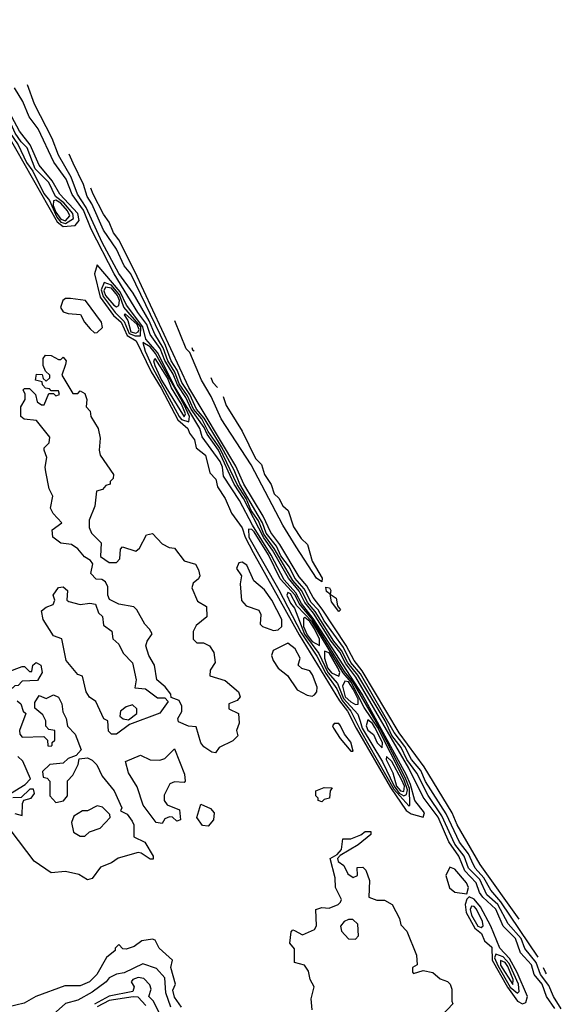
# Model space of a CAD drawing. Extents: x 2889633 to 3052318, y 540750 to 918690.
# Tile 631 of 656: x 2978665 to 2980906, y 854892 to 858966. Entities that reach past the tile are written whole.
import ezdxf

# ---------------------------------------------------------------- set-up
doc = ezdxf.new("R2010")
doc.units = 0

msp = doc.modelspace()

# ---------------------------------------------------------------- linework, layer by layer
at = {"layer": '0CON02XD'}
for points in [[(2978175.2, 859255.2), (2978381.9, 858911.9), (2978444.4, 858794.4), (2978561.3, 858611.3), (2978605, 858527.1), (2978658.6, 858448.6), (2978692.5, 858375), (2978720, 858340), (2978765, 858247.8), (2978787.7, 858217.7), (2978818.7, 858148.7), (2978835, 858128.8), (2978855, 858123.4)], [(2978185, 859219.2), (2978440.3, 858780.3), (2978542.9, 858615), (2978819.7, 858129.8), (2978845, 858111.2)], [(2978855, 858123.4), (2978887, 858143), (2978884.6, 858165), (2978848.3, 858208.3), (2978813.1, 858235), (2978785, 858293.3), (2978729.7, 858349.7), (2978695.8, 858435.8), (2978670.6, 858460.6), (2978646.9, 858496.9), (2978606.2, 858586.2), (2978562.4, 858652.4), (2978458.5, 858838.5), (2978438, 858888), (2978312.1, 859095)], [(2978845, 858111.2), (2978895, 858114.2), (2978910.6, 858135), (2978905.4, 858165), (2978830.8, 858245), (2978799.3, 858299.3), (2978745, 858364), (2978708.3, 858448.3), (2978664.4, 858505), (2978460.9, 858880.9), (2978415, 858948), (2978325, 859102.5)], [(2980880, 854875), (2980844.2, 854925), (2980826.9, 854975), (2980794.2, 855015), (2980782.9, 855055), (2980737.1, 855105), (2980716.9, 855165), (2980665.6, 855215), (2980635, 855285.8), (2980581.1, 855335), (2980567.8, 855355), (2980554.4, 855395), (2980506.5, 855445), (2980482.7, 855505), (2980440.9, 855565), (2980396.5, 855666.5), (2980335, 855750), (2980275, 855868.9), (2980056.5, 856246.5), (2980015, 856300.4), (2979989.4, 856349.4), (2979953.9, 856395), (2979881.2, 856511.2), (2979844.3, 856555), (2979821.4, 856601.4), (2979776.9, 856655), (2979711.3, 856771.3), (2979675, 856822), (2979591.2, 856985), (2979553.1, 857045), (2979488, 857185), (2979440.8, 857250.8), (2979428.4, 857278.4), (2979375, 857354.1), (2979353.1, 857403.1), (2979318, 857455), (2979299.6, 857499.6), (2979265, 857556.7), (2979246.4, 857606.4), (2979205, 857664.2), (2979191.5, 857705), (2979153.8, 857755), (2979055.5, 857915), (2978960.1, 858100.1), (2978928.4, 858178.4), (2978882.7, 858242.7), (2978856.7, 858306.7), (2978806.6, 858376.6), (2978741.4, 858515), (2978704.2, 858565), (2978677.4, 858627.4), (2978644, 858685)], [(2980906.1, 854873.9), (2980874.4, 854925), (2980855, 854970), (2980820.6, 855015), (2980802.2, 855065), (2980755, 855123.8), (2980740, 855165), (2980685.7, 855225), (2980643.3, 855305), (2980598.6, 855345), (2980568.5, 855408.5), (2980521.9, 855455), (2980504.4, 855505), (2980465.6, 855555), (2980412.1, 855672.1), (2980355, 855756), (2980308.5, 855848.5), (2980266.4, 855905), (2980243.6, 855955), (2980205.4, 856005), (2980177.3, 856065), (2980063.7, 856253.7), (2980022.5, 856305), (2979996.9, 856356.9), (2979965.4, 856395), (2979888, 856518), (2979855.4, 856555), (2979832.5, 856602.5), (2979795, 856645.5), (2979718.4, 856778.4), (2979675, 856837.5), (2979652.8, 856892.8), (2979623.3, 856935), (2979601.9, 856985), (2979565, 857042.5), (2979493, 857193), (2979445, 857262.7), (2979418.1, 857315), (2979383.8, 857355), (2979360, 857410), (2979325, 857460), (2979307.4, 857507.4), (2979277.3, 857555), (2979258.7, 857608.7), (2979223.6, 857665), (2979200.3, 857720.3), (2979134.4, 857834.4), (2979075, 857916.2), (2979005.6, 858045), (2978939.5, 858189.5), (2978904.4, 858245), (2978877.5, 858315), (2978825.8, 858405.8), (2978798.8, 858475), (2978726.4, 858616.4), (2978697.8, 858696.1)], [(2980810.8, 855087.1), (2980656.5, 855316.5), (2980614.6, 855364.6), (2980585.9, 855415.9), (2980549.2, 855455), (2980535.6, 855485), (2980522.2, 855515), (2980485, 855563.8), (2980429.8, 855679.8), (2980344.6, 855814.6), (2980325, 855860), (2980286.9, 855905), (2980259.3, 855959.3), (2980215, 856017.1), (2980075, 856259.4), (2980035, 856307.1), (2980005, 856368.1), (2979925, 856478.6), (2979899.5, 856525), (2979870.9, 856555), (2979841.9, 856611.9), (2979803.8, 856655), (2979780.9, 856700.9), (2979745, 856748.6), (2979727.4, 856787.4), (2979685, 856841.9), (2979669.6, 856885), (2979651.2, 856915), (2979575.4, 857045), (2979552.2, 857102.3), (2979499.6, 857199.6), (2979427.9, 857317.9), (2979396.9, 857355), (2979369.7, 857415), (2979335.4, 857465), (2979316.6, 857516.6), (2979292.1, 857555), (2979268.7, 857618.7), (2979124.2, 857915), (2979097.9, 857947.9), (2979065, 858016.7), (2979011.2, 858095), (2978964, 858205), (2978944.4, 858234.4), (2978929.2, 858285), (2978886.7, 858373.3), (2978870.2, 858410)], [(2980731.7, 855245.3), (2980570.2, 855470.2), (2980475.7, 855635), (2980454.3, 855685), (2980338.9, 855875), (2980235.6, 856015), (2980082.6, 856272.6), (2980048.5, 856315), (2980016.4, 856376.4), (2979917.1, 856527.1), (2979878.9, 856575), (2979853.4, 856623.4), (2979821.2, 856661.2), (2979741.5, 856795), (2979704.4, 856845), (2979672.1, 856912.1), (2979592.5, 857045), (2979559.1, 857119.1), (2979364.5, 857445), (2979141.1, 857925), (2979075.4, 858055.4), (2979052.9, 858085), (2979035, 858128.8), (2979011.4, 858161.4), (2978968.6, 858245), (2978959.2, 858269.5)], [(2978855, 858134.7), (2978871.8, 858155), (2978863.3, 858175), (2978835, 858207.6), (2978815, 858218.9), (2978805, 858217.1), (2978803.2, 858196.8), (2978815, 858169.6), (2978835, 858140.9), (2978855, 858134.7)], [(2980335, 855666.7), (2980340, 855685), (2980300.5, 855735), (2980282.3, 855802.3), (2980263.8, 855843.8), (2980082.1, 856175), (2979879.3, 856489.3), (2979830.4, 856550.4), (2979807.4, 856595), (2979759.2, 856649.2), (2979705, 856750.8), (2979627.8, 856875), (2979575, 856977.5), (2979508, 857078), (2979504.4, 857115), (2979495, 857138.9), (2979420.3, 857240.2), (2979410, 857275), (2979308.8, 857445), (2979235, 857588.8), (2979186.7, 857645), (2979174.4, 857695), (2979106.8, 857785), (2979080.4, 857840.4), (2978985, 857952.5), (2978974.4, 857915), (2978998.1, 857818.1), (2979052.5, 857742.5), (2979085.4, 857715), (2979109.7, 857659.7), (2979147.4, 857637.4), (2979209.5, 857509.5), (2979251, 857441), (2979320, 857310), (2979361.1, 857275), (2979367.8, 857255), (2979387.8, 857227.8), (2979395.5, 857195), (2979434.5, 857164.5), (2979451.6, 857091.6), (2979477.1, 857065), (2979484.1, 857034.1), (2979515.4, 856985.4), (2979541.8, 856925), (2979585, 856864), (2979598.2, 856825), (2979631.3, 856761.3), (2979821.4, 856421.4), (2979988.6, 856148.6), (2980020.9, 856105), (2980057.2, 856035), (2980199.5, 855789.5), (2980264.2, 855694.2), (2980285, 855680.5), (2980335, 855666.7)], [(2979142.3, 857657.7), (2979165, 857658.8), (2979166, 857695), (2979096.4, 857776.4), (2979078.4, 857828.4), (2979045, 857868.4), (2979015, 857879.2), (2979002.1, 857847.9), (2979010.6, 857820.6), (2979060, 857755), (2979097.9, 857717.9), (2979117.9, 857667.9), (2979142.3, 857657.7)], [(2979065, 857777.5), (2979075, 857783.3), (2979078.6, 857805), (2979070.3, 857825), (2979045, 857855.9), (2979020.4, 857859.6), (2979013.1, 857845), (2979019.7, 857825), (2979055, 857784.5), (2979065, 857777.5)], [(2978975, 857670), (2978985, 857672.5), (2979007, 857693), (2979003.3, 857715), (2978937.5, 857805), (2978875, 857813.3), (2978855, 857813.3), (2978843.3, 857805), (2978833.8, 857775), (2978845, 857757.5), (2978865, 857750), (2978917, 857747), (2978933.3, 857715), (2978957, 857687), (2978975, 857670)], [(2979145, 857669.7), (2979155, 857674.5), (2979159.2, 857685), (2979150.5, 857705), (2979100.8, 857749.2), (2979096.7, 857745), (2979111.8, 857721.8), (2979124.7, 857675), (2979145, 857669.7)], [(2979507.3, 857406.7), (2979519.7, 857369.7), (2979536.2, 857343.8), (2979585, 857263.3), (2979640.8, 857150.8), (2979665.7, 857125.7), (2979677.5, 857085), (2979705, 857043.3), (2979718, 857005), (2979736.9, 856986.9), (2979753.3, 856955), (2979775.8, 856935.8), (2979798.1, 856868.1), (2979829.7, 856819.7), (2979856.2, 856795), (2979875.6, 856725.6), (2979916.2, 856655), (2979915, 856640), (2979893.8, 856655), (2979808.8, 856785), (2979753.3, 856875), (2979623.3, 857125), (2979498, 857315), (2979457.7, 857407.7), (2979416.7, 857475), (2979368.8, 857588.8), (2979354, 857605), (2979306.9, 857720.7)], [(2979365, 857302.5), (2979367.4, 857325), (2979345, 857372.9), (2979227.2, 857585), (2979205, 857612.5), (2979175, 857630), (2979183.8, 857595), (2979215.3, 857525), (2979324.8, 857324.8), (2979335, 857311.5), (2979365, 857302.5)], [(2979377.4, 857609.9), (2979380, 857600), (2979386.4, 857595.8)], [(2979475, 855932.5), (2979460, 855935), (2979427, 855957), (2979413.9, 855973.9), (2979395, 856040), (2979363, 856043), (2979321.7, 856061.7), (2979320, 856075), (2979336.4, 856103.6), (2979336.4, 856126.4), (2979325, 856150), (2979291.7, 856161.7), (2979290, 856175), (2979266.4, 856206.4), (2979232.5, 856235), (2979223.3, 856295), (2979200, 856335), (2979187.5, 856375), (2979192.5, 856395), (2979212.5, 856425), (2979202.5, 856445), (2979182.5, 856465), (2979150, 856525), (2979137, 856537), (2979075, 856547.5), (2979037, 856567), (2979030, 856585), (2979029.3, 856619.3), (2979020, 856640), (2979005, 856650), (2978981.7, 856651.7), (2978960, 856675), (2978967.5, 856715), (2978958.3, 856728.3), (2978933.6, 856743.6), (2978905, 856777.5), (2978880, 856795), (2978835, 856800), (2978802.5, 856825), (2978800, 856855), (2978840, 856885), (2978803.6, 856923.6), (2978792.5, 856945), (2978802.5, 856995), (2978787.5, 857025), (2978773.3, 857095), (2978770, 857115), (2978777.5, 857155), (2978766.7, 857185), (2978766.7, 857195), (2978786.7, 857215), (2978789.3, 857239.3), (2978735, 857307.5), (2978683, 857313), (2978670, 857325), (2978670, 857365), (2978687.5, 857395), (2978687.5, 857417.5), (2978680, 857435), (2978685, 857440), (2978705, 857440), (2978730, 857415), (2978737.5, 857385), (2978755, 857372.5), (2978766.7, 857373.3), (2978785, 857420), (2978805, 857420), (2978815, 857410), (2978830, 857415), (2978825, 857430), (2978795, 857430), (2978788.3, 857438.3), (2978771.7, 857441.7), (2978760, 857455), (2978758.3, 857468.3), (2978730, 857475), (2978735, 857500), (2978758.3, 857498.3), (2978761.7, 857481.7), (2978775, 857470), (2978790, 857485), (2978790, 857495), (2978771.7, 857511.7), (2978762.5, 857535), (2978762.5, 857565), (2978771.7, 857578.3), (2978795, 857577.5), (2978825, 857560), (2978835, 857560), (2978845, 857570), (2978857.5, 857555), (2978855, 857540), (2978840, 857495), (2978885, 857420), (2978905, 857420), (2978915, 857430), (2978935, 857420), (2978942.5, 857395), (2978940, 857365), (2978957, 857347), (2978960, 857325), (2978990, 857275), (2978997.5, 857235), (2978993.3, 857185), (2978997.5, 857165), (2979052.5, 857085), (2979051.7, 857068.3), (2979040, 857055), (2979040, 857045), (2979021.7, 857038.3), (2979007, 857023), (2978982.5, 857015), (2978976.4, 856953.6), (2978952.5, 856895), (2978952.5, 856865), (2978961.7, 856841.7), (2979001.7, 856801.7), (2979000, 856745), (2979035, 856720), (2979065, 856720), (2979080, 856735), (2979082.5, 856775), (2979090, 856785), (2979145, 856767.5), (2979160.7, 856779.3), (2979190, 856835), (2979215, 856840), (2979255, 856797.5), (2979283, 856783), (2979305, 856780), (2979345, 856727.5), (2979393, 856713), (2979405, 856690), (2979410, 856665), (2979405, 856652.5), (2979382.5, 856635), (2979377.5, 856615), (2979400.7, 856560.7), (2979438.3, 856538.3), (2979440, 856495), (2979395, 856460), (2979382.5, 856435), (2979383, 856403), (2979398.3, 856388.3), (2979425, 856387.5), (2979450, 856375), (2979467.7, 856347.7), (2979473.6, 856306.4), (2979452.5, 856275), (2979451.7, 856251.7), (2979515, 856232.5), (2979570, 856185), (2979577.5, 856165), (2979565, 856150), (2979530, 856135), (2979530, 856115), (2979570, 856095), (2979572.5, 856055), (2979562.5, 856025), (2979567, 856003), (2979547, 855983), (2979490, 855955), (2979475, 855932.5)], [(2979345, 857323.5), (2979350.5, 857335), (2979335, 857375.5), (2979293.3, 857443.3), (2979276, 857485), (2979225, 857563.8), (2979219.2, 857555), (2979224, 857535), (2979252.1, 857475), (2979345, 857323.5)], [(2979456.5, 857486.2), (2979463.8, 857465), (2979483.6, 857443.9)], [(2980275, 855713.3), (2980280, 855715), (2980278.4, 855785), (2980260.5, 855830.5), (2980155.1, 856035.1), (2980044.4, 856225), (2980009.6, 856269.6), (2979875.3, 856485.3), (2979820.9, 856550.9), (2979805, 856585.3), (2979742.5, 856652.5), (2979695, 856751.8), (2979635, 856847.3), (2979625, 856856.7), (2979612.4, 856857.6), (2979612.5, 856825), (2979737.3, 856607.3), (2979829.7, 856429.7), (2979895, 856332.2), (2979931.3, 856261.3), (2979977.4, 856197.4), (2979999.9, 856149.9), (2980035.7, 856105.7), (2980074.8, 856024.8), (2980212.9, 855782.9), (2980275, 855713.3)], [(2979715, 856438.8), (2979735, 856441.2), (2979749.2, 856455), (2979749.5, 856485), (2979707.8, 856565), (2979677.9, 856607.9), (2979634.4, 856644.4), (2979605, 856710), (2979585, 856721.2), (2979571.7, 856718.3), (2979562.5, 856695), (2979582.5, 856665), (2979577.5, 856632.5), (2979583, 856563), (2979601.7, 856541.7), (2979655, 856522.5), (2979662.5, 856505), (2979660, 856465), (2979670, 856455), (2979715, 856438.8)], [(2979065, 856010), (2979045, 856010), (2979033, 856023), (2979030, 856065), (2979013.3, 856073.3), (2978980, 856145), (2978953.6, 856163.6), (2978940, 856185), (2978925, 856250), (2978905, 856257.5), (2978856.7, 856315), (2978840, 856405), (2978805, 856417.5), (2978762, 856485), (2978755, 856520), (2978773.9, 856536.1), (2978803, 856547), (2978810, 856565), (2978803.3, 856585), (2978825, 856616.7), (2978845, 856620), (2978862.5, 856605), (2978860, 856565), (2978868.3, 856558.3), (2978915, 856546.7), (2978955, 856552.5), (2978978.3, 856548.3), (2978991.7, 856511.7), (2979007, 856497), (2979011.7, 856461.7), (2979046.1, 856436.1), (2979050, 856405), (2979075, 856382.5), (2979092.5, 856345), (2979131.2, 856305), (2979147.5, 856235), (2979141.7, 856201.7), (2979185, 856197.5), (2979235, 856160), (2979265, 856160), (2979280, 856145), (2979245, 856097.5), (2979119.3, 856050.7), (2979065, 856010)], [(2980255, 855754.5), (2980265, 855760.8), (2980269.6, 855780.4), (2980255, 855823.5), (2980145, 856038.8), (2980090.9, 856120.9), (2980036.7, 856225), (2980003.6, 856263.6), (2979875, 856475.3), (2979811.1, 856541.1), (2979785, 856590.8), (2979774, 856596), (2979770.8, 856585), (2979785, 856552), (2979801.9, 856531.9), (2979843.3, 856423.3), (2979903.3, 856343.3), (2979939.7, 856265), (2979980.2, 856220.2), (2980005, 856157.9), (2980063.5, 856093.5), (2980073.3, 856063.3), (2980082, 856035), (2980165.8, 855895.8), (2980215, 855794.6), (2980235, 855765.3), (2980255, 855754.5)], [(2979985, 856517.5), (2979955, 856557.5), (2979950, 856590), (2979935, 856600), (2979931.7, 856618.3), (2979946.7, 856615), (2979952.5, 856605), (2979950, 856590), (2979975, 856572.5), (2979980.7, 856540.7), (2979992.5, 856525), (2979985, 856517.5)], [(2979905, 856377.5), (2979905, 856403.3), (2979885, 856445.4), (2979865, 856476.6), (2979845, 856492.5), (2979839.3, 856490.7), (2979839.3, 856455), (2979855, 856421.5), (2979875, 856393.6), (2979905, 856377.5)], [(2979875, 856166.7), (2979885, 856172.5), (2979894.1, 856185.9), (2979895.8, 856205), (2979877.1, 856255), (2979865, 856272), (2979832, 856282), (2979817.5, 856295), (2979826, 856325), (2979805, 856363.3), (2979775, 856386.7), (2979714.1, 856355.9), (2979706.7, 856335), (2979713.8, 856315), (2979735, 856282.5), (2979773, 856253), (2979813, 856193), (2979855, 856171.2), (2979875, 856166.7)], [(2979985, 856250), (2979990, 856265), (2979981.5, 856285), (2979945, 856346.5), (2979926.7, 856353.3), (2979926.9, 856325), (2979938.9, 856285), (2979955, 856263.6), (2979985, 856250)], [(2978635, 856200), (2978615, 856200), (2978600, 856215), (2978602.5, 856255), (2978613.6, 856266.4), (2978675, 856290), (2978685, 856290), (2978705, 856270), (2978715, 856270), (2978720, 856295), (2978733, 856307), (2978752.5, 856295), (2978757.5, 856265), (2978738.3, 856231.7), (2978675, 856230), (2978658.3, 856211.7), (2978645, 856210), (2978635, 856200)], [(2980055, 856132.9), (2980065, 856134), (2980065.3, 856155), (2980045, 856196.2), (2980025, 856226.1), (2980010, 856230), (2980001.4, 856208.6), (2980012.2, 856165), (2980035, 856143.5), (2980055, 856132.9)], [(2978655, 856147.5), (2978670, 856135), (2978680, 856105), (2978690, 856095), (2978663.8, 856025), (2978665, 856010), (2978675, 855997.5), (2978765, 856000), (2978780, 855985), (2978781.7, 855961.7), (2978795, 855960), (2978800, 855965), (2978800, 855975), (2978810, 855985), (2978810, 856025), (2978785, 856030), (2978772.5, 856042.5), (2978772.5, 856065), (2978760.7, 856090.7), (2978728.3, 856118.3), (2978728.3, 856141.7), (2978745, 856170), (2978775, 856157.5), (2978805, 856172.5), (2978825, 856162.5), (2978840, 856135), (2978843, 856103), (2978857.5, 856075), (2978863, 856043), (2978895, 856010), (2978920, 855945), (2978898.3, 855921.7), (2978865, 855910), (2978845, 855890), (2978790, 855885), (2978760, 855855), (2978761.7, 855831.7), (2978778.3, 855828.3), (2978790, 855815), (2978790, 855755), (2978815, 855728), (2978845.8, 855734.2), (2978863.3, 855755), (2978863, 855817), (2978885, 855840), (2978907.5, 855885), (2978911.7, 855908.3), (2978945, 855912.5), (2978965, 855902.5), (2978983.6, 855883.6), (2979006.4, 855836.4), (2979056.1, 855776.1), (2979087.5, 855705), (2979082.5, 855692.5), (2979109.3, 855679.3), (2979130.7, 855650.7), (2979137.5, 855635), (2979137.5, 855585), (2979183, 855563), (2979217.5, 855505), (2979217, 855493), (2979205, 855492.5), (2979168, 855518), (2979155, 855520), (2979073, 855497), (2979045, 855477.5), (2979000, 855460), (2978965, 855412.5), (2978945, 855407.5)], [(2979115, 856070), (2979150, 856095), (2979150, 856115), (2979131.7, 856131.7), (2979105, 856122.5), (2979082.5, 856105), (2979080, 856085), (2979093, 856073), (2979115, 856070)], [(2980045, 855940), (2980035, 855976.7), (2980009.5, 856009.5), (2979992, 856045), (2979985, 856053.8), (2979966.4, 856053.6), (2979960, 856045), (2979963.3, 856035), (2979991.7, 855991.7), (2980035, 855940), (2980045, 855940)], [(2980165, 855953.3), (2980166.7, 855975), (2980135, 856037.1), (2980125, 856054.3), (2980105, 856070), (2980099.2, 856045), (2980105, 856026.2), (2980129.1, 856009.1), (2980144, 855974), (2980165, 855953.3)], [(2979255, 855640), (2979230, 855645), (2979176.4, 855716.4), (2979151.7, 855791.7), (2979115, 855850), (2979102.5, 855897.5), (2979165, 855923.3), (2979205, 855903.3), (2979245, 855902.5), (2979265, 855910), (2979305, 855950), (2979347.5, 855845), (2979350, 855815), (2979345, 855810), (2979305, 855813.3), (2979286.1, 855803.9), (2979263, 855757), (2979262.5, 855735), (2979275, 855717.5), (2979326.4, 855696.4), (2979330, 855655), (2979315, 855650), (2979297, 855667), (2979285, 855667.5), (2979265, 855660), (2979255, 855640)], [(2978627.5, 855765), (2978688.3, 855801.7), (2978710, 855825), (2978678.3, 855898.3), (2978657.7, 855917.7)], [(2980255, 855773.5), (2980257.9, 855795), (2980245, 855821.9), (2980205, 855897.5), (2980183, 855917), (2980182, 855905), (2980209.5, 855849.5), (2980224.7, 855795), (2980241.1, 855775), (2980255, 855773.5)], [(2978645, 855682), (2978675, 855673.3), (2978676.2, 855723.8), (2978682.5, 855737.5), (2978712.5, 855745), (2978726.7, 855765), (2978722.5, 855782.5), (2978707, 855783), (2978671.7, 855748.3), (2978637, 855747)], [(2979915, 855730), (2979900, 855735), (2979900, 855745), (2979890, 855755), (2979890, 855775), (2979925, 855790), (2979958.3, 855788.3), (2979950, 855775), (2979947.5, 855745), (2979925, 855740), (2979915, 855730)], [(2978935, 855587.5), (2978953.9, 855606.1), (2978998.3, 855621.7), (2979040, 855665), (2979038.3, 855678.3), (2979008.3, 855708.3), (2978985, 855713.3), (2978945, 855692.5), (2978925, 855692.5), (2978889.3, 855670.7), (2978880, 855645), (2978887.5, 855605), (2978915, 855587.5), (2978935, 855587.5)], [(2979445, 855630), (2979421.7, 855631.7), (2979397.5, 855665), (2979415, 855720), (2979455, 855702.5), (2979470, 855685), (2979466.7, 855655), (2979445, 855630)], [(2978945, 855407.5), (2978910, 855430), (2978855, 855441.2), (2978795, 855436.7), (2978724.3, 855484.3), (2978629.5, 855609.5)], [(2979875, 854870), (2979871.2, 854915), (2979883.3, 854965), (2979866.7, 854995), (2979859.5, 855029.5), (2979843.9, 855053.9), (2979802.5, 855065), (2979801.7, 855121.7), (2979782.5, 855145), (2979788.3, 855191.7), (2979795, 855200), (2979801.7, 855198.3), (2979835, 855180), (2979885, 855202.5), (2979893.6, 855216.4), (2979890, 855285), (2979915, 855292.5), (2979945, 855290), (2979982.5, 855305), (2979992.5, 855315), (2979996.4, 855326.4), (2979971.2, 855375), (2979970, 855415), (2979950, 855495), (2979978.3, 855511.7), (2979997, 855533), (2980002.5, 855577.5), (2980035, 855577.5), (2980077, 855593), (2980095, 855606.7), (2980117.5, 855607.5), (2980117.5, 855595), (2980065, 855552.5), (2979991.7, 855508.3), (2979980, 855495), (2979983, 855483), (2980006.4, 855466.4), (2980022.3, 855432.3), (2980045, 855416.7), (2980062.5, 855425), (2980061.7, 855458.3), (2980085, 855460), (2980096.7, 855446.7), (2980112.5, 855405), (2980110, 855335), (2980143.3, 855323.3), (2980175, 855323.3), (2980206.7, 855305), (2980237, 855247), (2980241.7, 855221.7), (2980267.5, 855195), (2980307.5, 855095), (2980310, 855055), (2980290, 855045), (2980290, 855025), (2980295, 855020), (2980335, 855032.5), (2980375, 855023.3), (2980405, 854997.5), (2980435, 854986.7), (2980446.1, 854976.1), (2980453.8, 854955), (2980452.5, 854905), (2980457.5, 854895), (2980413, 854847)], [(2980515, 855350), (2980521.8, 855375), (2980513.9, 855395), (2980465, 855451.4), (2980445, 855460), (2980428.2, 855425), (2980443.8, 855373.8), (2980465, 855356.7), (2980515, 855350)], [(2980745, 854894.4), (2980759.5, 854900.5), (2980766.9, 854925), (2980723.3, 855023.3), (2980691.6, 855081.6), (2980651.2, 855125), (2980614.2, 855215), (2980572.2, 855295), (2980545, 855326.9), (2980525, 855337.5), (2980515, 855327.5), (2980507.8, 855305), (2980512.4, 855272.4), (2980547.8, 855207.8), (2980575.4, 855185.4), (2980588.9, 855155), (2980618.1, 855128.1), (2980619.7, 855075), (2980682.9, 854962.9), (2980724.7, 854904.7), (2980745, 854894.4)], [(2980575, 855210.6), (2980582.9, 855217.1), (2980580, 855235), (2980555, 855286), (2980545, 855297.5), (2980535, 855298), (2980529.2, 855285), (2980535, 855261.2), (2980560.6, 855215), (2980575, 855210.6)], [(2980055, 855162.5), (2980067.5, 855175), (2980063.6, 855223.6), (2980043, 855243), (2980025, 855243.3), (2980007.5, 855235), (2979992.5, 855215), (2979996.7, 855195), (2980025, 855163.3), (2980055, 855162.5)], [(2979335, 854880), (2979305, 854922.5), (2979299.3, 854950.7), (2979310, 854975), (2979290, 855045), (2979296.7, 855075), (2979242.5, 855125), (2979225, 855157.5), (2979215, 855162.5), (2979170, 855155), (2979138.3, 855131.7), (2979105, 855120), (2979091.7, 855121.7), (2979075, 855140), (2979060, 855125), (2979060, 855115), (2979023.9, 855086.1), (2978983.8, 855015), (2978954.4, 854985.6), (2978915, 854968.6), (2978851.2, 854968.8), (2978732, 854925), (2978683.2, 854896.8), (2978615, 854881.1)], [(2980725, 854938.8), (2980731.2, 854945), (2980728.4, 854975), (2980690.9, 855060.9), (2980665, 855088.8), (2980635, 855099.4), (2980630, 855085), (2980643.3, 855053.3), (2980695, 854963.6), (2980725, 854938.8)], [(2980705, 854974.3), (2980707.3, 854995), (2980685, 855048.6), (2980674.3, 855065), (2980655, 855073.8), (2980655, 855054.4), (2980705, 854974.3)], [(2979290.6, 854880.6), (2979269.7, 854939.7), (2979265, 855002.5), (2979230.5, 855040.5), (2979175, 855060), (2979097.7, 855022.3), (2979065, 855016.7), (2979035, 855002.5), (2979022.5, 854985), (2978965, 854942.5), (2978905, 854910), (2978855, 854896.2), (2978791.2, 854838.8)], [(2980844.8, 855019.1), (2980840.6, 855025), (2980832.8, 855043)], [(2979245, 854851.2), (2979219.2, 854905), (2979200, 854925), (2979208.8, 854955), (2979203.6, 854973.6), (2979178.8, 854998.8), (2979155, 855003.8), (2979133.3, 854995), (2979126.7, 854985), (2979138.8, 854965), (2979133.3, 854945), (2979035, 854925.8), (2978975, 854892.3)], [(2979187.1, 854887.1), (2979155, 854921.4), (2979135, 854923.8), (2979035, 854907.5), (2978985, 854882.3)]]:
    msp.add_lwpolyline(points, dxfattribs=at)

doc.saveas('drawing.dxf')
